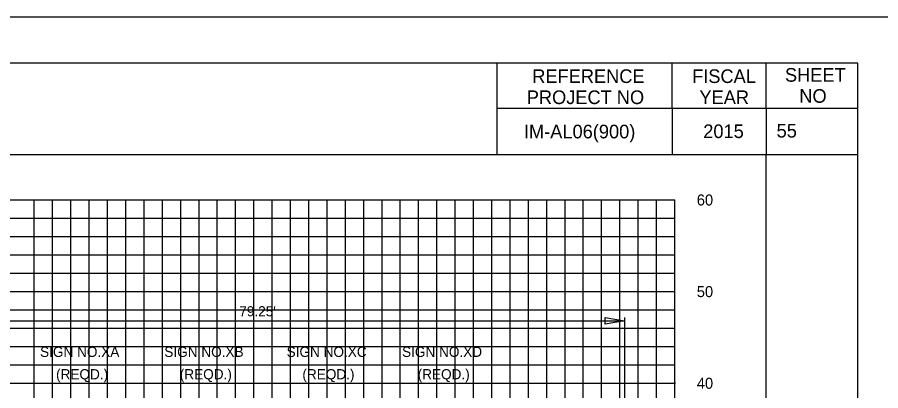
# Model space of a CAD drawing. Extents: x 2193008 to 2198143, y 1236112 to 1237864.
# Drawn here: x 2196472.8 to 2196567.2, y 1237297.3 to 1237338 of the extents above; entities that cross this region are included whole.
import ezdxf

# ---------------------------------------------------------------- set-up
doc = ezdxf.new("R2010")
doc.units = 0
for name, color, linetype in [('3', 7, 'Continuous'), ('31', 7, 'Continuous'), ('60', 7, 'Continuous'), ('ANNO-SHT', 7, 'Continuous'), ('GSDIMS', 7, 'Continuous'), ('Level 55', 7, 'Continuous'), ('Level 6', 7, 'Continuous'), ('M-ROADS', 7, 'Continuous'), ('SHT-BNDRY', 7, 'Continuous')]:
    doc.layers.add(name, color=color, linetype=linetype)

msp = doc.modelspace()

# ---------------------------------------------------------------- linework, layer by layer
msp.add_lwpolyline([(2196254.707, 1237133.046), (2196554.707, 1237133.046), (2196554.707, 1237323.046), (2196254.707, 1237323.046)], close=True)
at = {"layer": '3'}
for p, q in [((2196459.957, 1237304.918), (2196539.207, 1237304.918)), ((2196539.207, 1237305.265), (2196539.207, 1237292.622))]:
    msp.add_line(p, q, dxfattribs=at)
at = {"layer": '60'}
for p, q in [((2196544.707, 1237258.106), (2196544.707, 1237318.106)), ((2196544.767, 1237298.106), (2196544.707, 1237298.106))]:
    msp.add_line(p, q, dxfattribs=at)
at = {"layer": 'GSDIMS'}
msp.add_lwpolyline([(2196539.207, 1237304.918), (2196537.078, 1237304.571), (2196537.078, 1237305.265)], close=True, dxfattribs=at)
at = {"layer": 'Level 6'}
for p, q in [((2196525.253, 1237333.036), (2196525.253, 1237323.046)), ((2196544.417, 1237328.038), (2196544.417, 1237333.038)), ((2196554.707, 1237328.168), (2196554.707, 1237333.038)), ((2196554.707, 1237328.168), (2196554.707, 1237323.046)), ((2196564.71, 1237328.097), (2196525.253, 1237328.097)), ((2196544.417, 1237328.038), (2196544.417, 1237323.046)), ((2196564.71, 1237323.046), (2196526.463, 1237323.046))]:
    msp.add_line(p, q, dxfattribs=at)
at = {"layer": 'M-ROADS'}
for p, q in [((2196414.707, 1237318.106), (2196544.707, 1237318.106)), ((2196474.707, 1237258.106), (2196474.707, 1237318.106)), ((2196476.707, 1237258.106), (2196476.707, 1237318.106)), ((2196478.707, 1237258.106), (2196478.707, 1237318.106)), ((2196480.707, 1237258.106), (2196480.707, 1237318.106)), ((2196482.707, 1237258.106), (2196482.707, 1237318.106)), ((2196484.707, 1237258.106), (2196484.707, 1237318.106)), ((2196486.707, 1237258.106), (2196486.707, 1237318.106)), ((2196488.707, 1237258.106), (2196488.707, 1237318.106)), ((2196490.707, 1237258.106), (2196490.707, 1237318.106)), ((2196492.707, 1237258.106), (2196492.707, 1237318.106)), ((2196494.707, 1237258.106), (2196494.707, 1237318.106)), ((2196496.707, 1237258.106), (2196496.707, 1237318.106)), ((2196498.707, 1237258.106), (2196498.707, 1237318.106)), ((2196500.707, 1237258.106), (2196500.707, 1237318.106)), ((2196502.707, 1237258.106), (2196502.707, 1237318.106)), ((2196504.707, 1237258.106), (2196504.707, 1237318.106)), ((2196506.707, 1237258.106), (2196506.707, 1237318.106)), ((2196508.707, 1237258.106), (2196508.707, 1237318.106)), ((2196510.707, 1237258.106), (2196510.707, 1237318.106)), ((2196512.707, 1237258.106), (2196512.707, 1237318.106)), ((2196514.707, 1237258.106), (2196514.707, 1237318.106)), ((2196516.707, 1237258.106), (2196516.707, 1237318.106)), ((2196518.707, 1237258.106), (2196518.707, 1237318.106)), ((2196520.707, 1237258.106), (2196520.707, 1237318.106)), ((2196522.707, 1237258.106), (2196522.707, 1237318.106)), ((2196524.707, 1237258.106), (2196524.707, 1237318.106)), ((2196526.707, 1237258.106), (2196526.707, 1237318.106)), ((2196528.707, 1237258.106), (2196528.707, 1237318.106)), ((2196530.707, 1237258.106), (2196530.707, 1237318.106)), ((2196532.707, 1237258.106), (2196532.707, 1237318.106)), ((2196534.707, 1237258.106), (2196534.707, 1237318.106)), ((2196536.707, 1237258.106), (2196536.707, 1237318.106)), ((2196538.707, 1237258.106), (2196538.707, 1237318.106)), ((2196540.707, 1237258.106), (2196540.707, 1237318.106)), ((2196542.707, 1237258.106), (2196542.707, 1237318.106)), ((2196544.707, 1237258.106), (2196544.707, 1237318.106)), ((2196414.707, 1237316.106), (2196544.707, 1237316.106)), ((2196414.707, 1237314.106), (2196544.707, 1237314.106)), ((2196414.707, 1237312.106), (2196544.707, 1237312.106)), ((2196414.707, 1237310.106), (2196544.707, 1237310.106)), ((2196414.707, 1237308.106), (2196544.707, 1237308.106)), ((2196414.707, 1237306.106), (2196544.707, 1237306.106)), ((2196414.707, 1237304.106), (2196544.707, 1237304.106)), ((2196414.707, 1237302.106), (2196544.707, 1237302.106)), ((2196414.707, 1237300.106), (2196544.707, 1237300.106)), ((2196414.707, 1237298.106), (2196544.707, 1237298.106))]:
    msp.add_line(p, q, dxfattribs=at)
msp.add_lwpolyline([(2196229.71, 1237118.036), (2196569.71, 1237118.036), (2196569.71, 1237338.036), (2196229.71, 1237338.036)], close=True, dxfattribs=at)
at = {"layer": 'SHT-BNDRY'}
msp.add_lwpolyline([(2196242.21, 1237123.036), (2196564.71, 1237123.036), (2196564.71, 1237333.036), (2196242.21, 1237333.036)], close=True, dxfattribs=at)

# ---------------------------------------------------------------- texts
at = {"layer": '31'}
for s, p in [('60', (2196547.107, 1237317.506)), ('50', (2196547.107, 1237307.506)), ('40', (2196547.107, 1237297.506))]:
    msp.add_text(s, height=1.2, dxfattribs=at).set_placement(p)
at = {"layer": 'ANNO-SHT'}
for s, height, p in [(' IM-AL06(900) ', 1.48986, (2196527.659, 1237324.827)), ('2015', 1.4899, (2196547.813, 1237324.858)), ('   55 ', 1.4899, (2196554.171, 1237324.918))]:
    msp.add_text(s, height=height, rotation=360, dxfattribs=at).set_placement(p)
at = {"layer": 'Level 55'}
for s, p in [("79.25'", (2196497.108, 1237305.405)), ('SIGN NO.XA', (2196475.336, 1237300.98)), ('SIGN NO.XB', (2196488.915, 1237300.98)), ('SIGN NO.XC', (2196502.281, 1237300.98)), ('SIGN NO.XD', (2196514.898, 1237300.98)), ('(REQD.)', (2196477.083, 1237298.537)), ('(REQD.)', (2196490.605, 1237298.537)), ('(REQD.)', (2196504.005, 1237298.537)), ('(REQD.)', (2196516.6, 1237298.537))]:
    msp.add_text(s, height=1.1105, dxfattribs=at).set_placement(p)
at = {"layer": 'Level 6'}
for s, p in [('REFERENCE', (2196529.127, 1237330.868)), ('FISCAL', (2196546.597, 1237330.868)), ('SHEET', (2196556.743, 1237331.008)), ('PROJECT NO', (2196528.526, 1237328.568)), ('YEAR', (2196547.397, 1237328.568)), ('NO', (2196558.313, 1237328.708))]:
    msp.add_text(s, height=1.4883, dxfattribs=at).set_placement(p)

doc.saveas('drawing.dxf')
